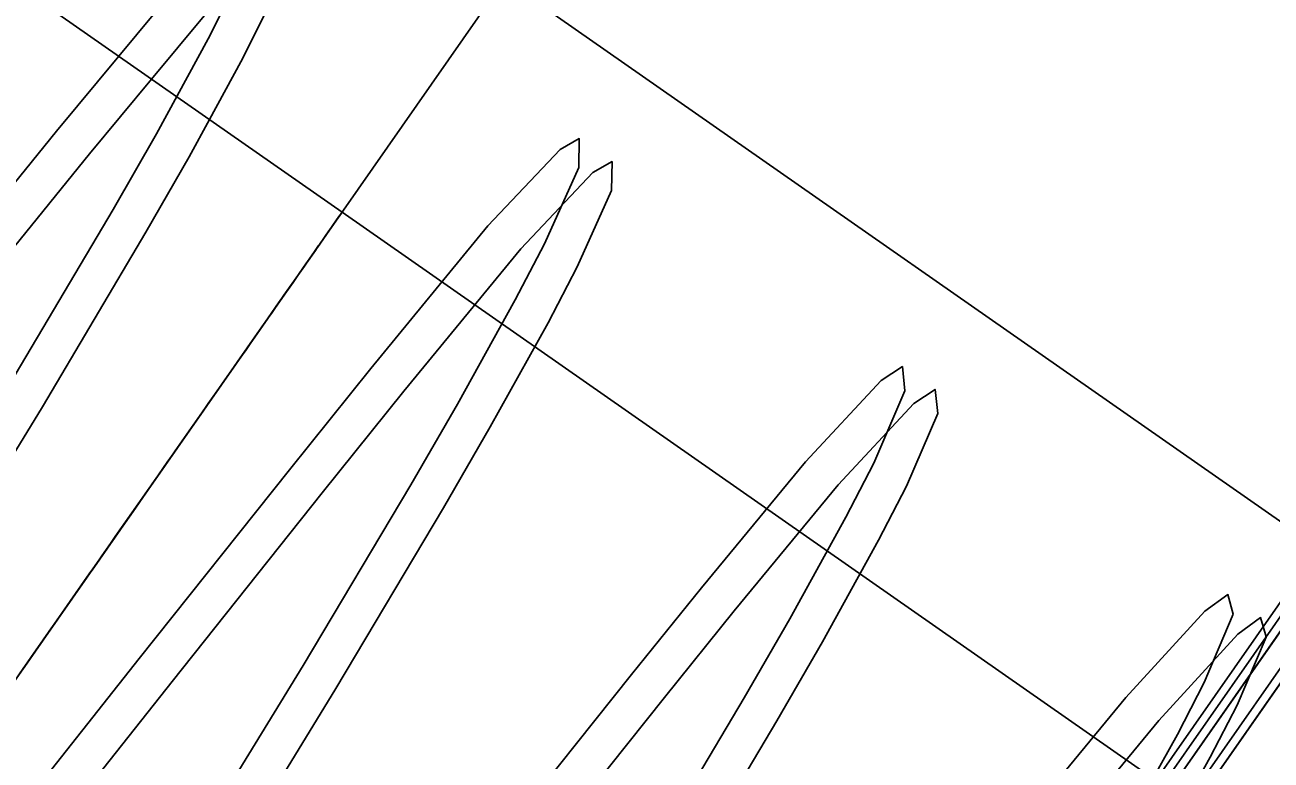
# Model space of a CAD drawing. Extents: x 1312564.2 to 1312581.5, y 1207298.4 to 1207352.6.
# Drawn here: x 1312566.97567 to 1312566.98588, y 1207332.55403 to 1207332.56006 of the extents above; entities that cross this region are included whole.
import ezdxf

# ---------------------------------------------------------------- set-up
doc = ezdxf.new("R2010")
doc.units = 0
for name, color, linetype in [('Level 22', 7, 'Continuous'), ('Level 62', 7, 'Continuous'), ('Level 8', 7, 'Continuous'), ('Level 9', 7, 'Continuous')]:
    doc.layers.add(name, color=color, linetype=linetype)

msp = doc.modelspace()

# ---------------------------------------------------------------- linework, layer by layer
at = {"layer": 'Level 22'}
for p, q in [((1312566.97827, 1207332.558524), (1312566.928455, 1207332.593324)), ((1312566.984937, 1207332.553867), (1312566.97827, 1207332.558524)), ((1312566.977744, 1207332.557772), (1312566.977854, 1207332.557929)), ((1312566.977483, 1207332.557397), (1312566.977522, 1207332.557453)), ((1312566.976902, 1207332.556566), (1312566.976838, 1207332.556475)), ((1312566.976541, 1207332.556049), (1312566.976734, 1207332.556325)), ((1312566.976302, 1207332.555708), (1312566.976541, 1207332.556049)), ((1312566.976262, 1207332.55565), (1312566.976302, 1207332.555708)), ((1312566.976302, 1207332.555708), (1312566.976262, 1207332.55565)), ((1312566.9762, 1207332.555561), (1312566.97623, 1207332.555604)), ((1312566.97623, 1207332.555604), (1312566.976262, 1207332.55565)), ((1312566.976198, 1207332.555559), (1312566.975974, 1207332.555238))]:
    msp.add_line(p, q, dxfattribs=at)
for points in [[(1312566.97827, 1207332.558524), (1312566.978246, 1207332.55849), (1312566.978228, 1207332.558465), (1312566.978219, 1207332.558452), (1312566.978209, 1207332.558437), (1312566.978186, 1207332.558404), (1312566.978176, 1207332.55839), (1312566.978132, 1207332.558327), (1312566.978074, 1207332.558244), (1312566.978053, 1207332.558214), (1312566.977965, 1207332.558088), (1312566.977912, 1207332.558013), (1312566.977893, 1207332.557986), (1312566.977868, 1207332.557948), (1312566.97775, 1207332.557781), (1312566.977604, 1207332.557571), (1312566.977574, 1207332.557528), (1312566.977522, 1207332.557454), (1312566.977481, 1207332.557396), (1312566.977348, 1207332.557204), (1312566.977203, 1207332.556997), (1312566.977136, 1207332.556901), (1312566.976979, 1207332.556676), (1312566.976902, 1207332.556566)], [(1312566.977854, 1207332.557929), (1312566.977879, 1207332.557964), (1312566.977912, 1207332.558012), (1312566.977965, 1207332.558088), (1312566.978051, 1207332.558211), (1312566.978069, 1207332.558237), (1312566.978081, 1207332.558254), (1312566.978115, 1207332.558303), (1312566.978176, 1207332.55839), (1312566.978199, 1207332.558423), (1312566.978209, 1207332.558438), (1312566.97822, 1207332.558453), (1312566.978246, 1207332.55849), (1312566.97827, 1207332.558524)], [(1312566.977522, 1207332.557453), (1312566.977553, 1207332.557498), (1312566.977593, 1207332.557555), (1312566.977744, 1207332.557772)], [(1312566.977174, 1207332.556955), (1312566.977273, 1207332.557098), (1312566.977323, 1207332.557169), (1312566.977424, 1207332.557314), (1312566.977483, 1207332.557397)], [(1312566.977121, 1207332.55688), (1312566.977146, 1207332.556915), (1312566.977174, 1207332.556955)], [(1312566.976734, 1207332.556325), (1312566.976815, 1207332.556441), (1312566.976903, 1207332.556568), (1312566.97698, 1207332.556678), (1312566.977121, 1207332.55688)], [(1312566.976838, 1207332.556475), (1312566.976766, 1207332.556372), (1312566.976557, 1207332.556072), (1312566.976323, 1207332.555738), (1312566.976302, 1207332.555708)], [(1312566.976262, 1207332.55565), (1312566.976228, 1207332.555602), (1312566.976198, 1207332.555559)], [(1312566.97565, 1207332.554773), (1312566.975926, 1207332.555169), (1312566.976089, 1207332.555402), (1312566.9762, 1207332.555561)], [(1312566.975974, 1207332.555238), (1312566.975879, 1207332.555102), (1312566.975745, 1207332.55491), (1312566.975626, 1207332.55474), (1312566.975585, 1207332.554681), (1312566.975445, 1207332.554481), (1312566.975392, 1207332.554405), (1312566.975264, 1207332.554221)]]:
    msp.add_lwpolyline(points, dxfattribs=at)
at = {"layer": 'Level 62'}
msp.add_line((1312566.985841, 1207332.555044), (1312566.985818, 1207332.555128), dxfattribs=at)
for points in [[(1312566.968962, 1207332.545219), (1312566.96826, 1207332.544408), (1312566.967999, 1207332.54415), (1312566.967774, 1207332.544023), (1312566.967796, 1207332.544271), (1312566.967909, 1207332.544546), (1312566.968205, 1207332.545144), (1312566.968483, 1207332.545656), (1312566.969198, 1207332.5469), (1312566.970181, 1207332.54853), (1312566.970887, 1207332.54967), (1312566.972284, 1207332.551882), (1312566.973712, 1207332.554139), (1312566.97446, 1207332.55534), (1312566.975547, 1207332.557117), (1312566.976393, 1207332.558547), (1312566.976748, 1207332.559167), (1312566.977172, 1207332.559944), (1312566.977374, 1207332.560345), (1312566.977579, 1207332.560851), (1312566.977533, 1207332.560974), (1312566.977383, 1207332.56087), (1312566.97687, 1207332.560322), (1312566.97644, 1207332.559803)], [(1312566.977183, 1207332.559284), (1312566.97744, 1207332.559756), (1312566.977643, 1207332.560157), (1312566.977848, 1207332.560663), (1312566.977802, 1207332.560786), (1312566.977651, 1207332.560682), (1312566.977139, 1207332.560134), (1312566.976708, 1207332.559615)], [(1312566.97644, 1207332.559803), (1312566.97593, 1207332.559189), (1312566.97527, 1207332.558374), (1312566.974049, 1207332.556849), (1312566.972779, 1207332.555251), (1312566.972103, 1207332.554398), (1312566.971073, 1207332.553096), (1312566.970394, 1207332.552238), (1312566.969109, 1207332.550615), (1312566.967983, 1207332.549198), (1312566.967344, 1207332.548399), (1312566.96635, 1207332.547171), (1312566.966282, 1207332.547091)], [(1312566.976708, 1207332.559615), (1312566.976199, 1207332.559001), (1312566.975539, 1207332.558186), (1312566.974318, 1207332.556662), (1312566.973048, 1207332.555063), (1312566.972372, 1207332.55421), (1312566.971342, 1207332.552908), (1312566.970663, 1207332.55205), (1312566.969378, 1207332.550427), (1312566.968252, 1207332.54901), (1312566.967612, 1207332.548211), (1312566.966619, 1207332.546983), (1312566.966536, 1207332.546887)], [(1312566.968712, 1207332.545394), (1312566.968752, 1207332.545468), (1312566.969467, 1207332.546712), (1312566.97045, 1207332.548342), (1312566.971156, 1207332.549482), (1312566.972553, 1207332.551694), (1312566.973981, 1207332.553951), (1312566.974729, 1207332.555152), (1312566.975816, 1207332.556929), (1312566.976662, 1207332.558359), (1312566.977017, 1207332.558979), (1312566.977183, 1207332.559284)], [(1312566.975068, 1207332.550176), (1312566.976322, 1207332.552165), (1312566.976979, 1207332.553221), (1312566.97795, 1207332.554808), (1312566.978833, 1207332.55629), (1312566.979215, 1207332.556952), (1312566.979689, 1207332.557806), (1312566.979928, 1207332.558265), (1312566.980209, 1207332.558891), (1312566.980213, 1207332.559127), (1312566.980057, 1207332.559038), (1312566.979465, 1207332.558413), (1312566.978507, 1207332.557244), (1312566.977839, 1207332.556412), (1312566.976608, 1207332.554866), (1312566.975333, 1207332.553254)], [(1312566.975337, 1207332.549988), (1312566.976591, 1207332.551977), (1312566.977248, 1207332.553034), (1312566.978219, 1207332.55462), (1312566.979102, 1207332.556102), (1312566.979484, 1207332.556764), (1312566.979958, 1207332.557618), (1312566.980197, 1207332.558077), (1312566.980478, 1207332.558703), (1312566.980482, 1207332.558939), (1312566.980326, 1207332.55885), (1312566.979734, 1207332.558225), (1312566.978776, 1207332.557056), (1312566.978108, 1207332.556224), (1312566.976877, 1207332.554678), (1312566.975602, 1207332.553066)], [(1312566.975005, 1207332.543947), (1312566.975934, 1207332.545463), (1312566.976576, 1207332.546492), (1312566.977825, 1207332.548464), (1312566.979078, 1207332.550453), (1312566.979733, 1207332.551506), (1312566.980695, 1207332.55308), (1312566.981564, 1207332.554543), (1312566.981938, 1207332.555192), (1312566.982397, 1207332.556024), (1312566.982626, 1207332.556468), (1312566.982882, 1207332.557061), (1312566.982861, 1207332.557259), (1312566.982687, 1207332.557145), (1312566.982066, 1207332.556478), (1312566.981215, 1207332.555445), (1312566.980642, 1207332.554735), (1312566.979601, 1207332.55343), (1312566.978374, 1207332.55188), (1312566.977712, 1207332.551041), (1312566.976689, 1207332.549744), (1312566.976007, 1207332.548877), (1312566.974696, 1207332.547213)], [(1312566.975274, 1207332.543759), (1312566.976203, 1207332.545275), (1312566.976845, 1207332.546304), (1312566.978094, 1207332.548276), (1312566.979347, 1207332.550265), (1312566.980001, 1207332.551318), (1312566.980964, 1207332.552892), (1312566.981833, 1207332.554355), (1312566.982207, 1207332.555004), (1312566.982666, 1207332.555837), (1312566.982894, 1207332.55628), (1312566.983151, 1207332.556873), (1312566.983129, 1207332.557071), (1312566.982956, 1207332.556957), (1312566.982335, 1207332.55629), (1312566.981484, 1207332.555257), (1312566.980911, 1207332.554547), (1312566.97987, 1207332.553242), (1312566.978643, 1207332.551693), (1312566.977981, 1207332.550853), (1312566.976958, 1207332.549556), (1312566.976276, 1207332.548689), (1312566.974965, 1207332.547025)], [(1312566.984789, 1207332.553655), (1312566.985115, 1207332.554244), (1312566.985335, 1207332.554671), (1312566.985573, 1207332.555229), (1312566.985528, 1207332.55539), (1312566.98534, 1207332.555253), (1312566.984693, 1207332.554547), (1312566.98368, 1207332.553318), (1312566.982986, 1207332.552457), (1312566.981725, 1207332.550875), (1312566.980432, 1207332.549242), (1312566.979751, 1207332.548379), (1312566.978721, 1207332.547073), (1312566.978048, 1207332.546219), (1312566.976786, 1207332.544621), (1312566.975695, 1207332.543247)], [(1312566.985818, 1207332.555128), (1312566.985797, 1207332.555202), (1312566.985609, 1207332.555065), (1312566.984962, 1207332.554359), (1312566.983949, 1207332.55313), (1312566.983255, 1207332.552269), (1312566.981994, 1207332.550687), (1312566.980701, 1207332.549054), (1312566.98002, 1207332.548191), (1312566.97899, 1207332.546885), (1312566.978317, 1207332.546032), (1312566.977055, 1207332.544433), (1312566.975964, 1207332.543059)], [(1312566.978016, 1207332.542041), (1312566.978953, 1207332.543575), (1312566.979597, 1207332.544612), (1312566.980846, 1207332.546592), (1312566.982101, 1207332.548573), (1312566.982754, 1207332.549618), (1312566.983711, 1207332.551174), (1312566.98457, 1207332.552613), (1312566.984937, 1207332.553248), (1312566.985384, 1207332.554057), (1312566.985604, 1207332.554483), (1312566.985841, 1207332.555041), (1312566.985841, 1207332.555044)]]:
    msp.add_lwpolyline(points, dxfattribs=at)
at = {"layer": 'Level 8'}
for p, q in [((1312566.961969, 1207332.535189), (1312566.985256, 1207332.568525)), ((1312566.991923, 1207332.563867), (1312566.968636, 1207332.530532))]:
    msp.add_line(p, q, dxfattribs=at)
for points in [[(1312566.979602, 1207332.560431), (1312566.979602, 1207332.560431), (1312566.986269, 1207332.555773)], [(1312566.975586, 1207332.554682), (1312566.97589, 1207332.555118), (1312566.975907, 1207332.555142), (1312566.976266, 1207332.555656), (1312566.976323, 1207332.555737), (1312566.976379, 1207332.555818), (1312566.976412, 1207332.555865), (1312566.976736, 1207332.556328), (1312566.976973, 1207332.556668), (1312566.977126, 1207332.556887), (1312566.97719, 1207332.556979), (1312566.977323, 1207332.557169), (1312566.977537, 1207332.557476), (1312566.977717, 1207332.557733), (1312566.977814, 1207332.557872), (1312566.977855, 1207332.55793), (1312566.977955, 1207332.558074), (1312566.978085, 1207332.55826), (1312566.978154, 1207332.558358), (1312566.978161, 1207332.558368), (1312566.978192, 1207332.558412), (1312566.978214, 1207332.558444), (1312566.978243, 1207332.558486), (1312566.97827, 1207332.558524), (1312566.978262, 1207332.558514), (1312566.978255, 1207332.558503), (1312566.978244, 1207332.558488), (1312566.978195, 1207332.558417), (1312566.978117, 1207332.558306), (1312566.978087, 1207332.558262), (1312566.978078, 1207332.55825), (1312566.978055, 1207332.558217), (1312566.977961, 1207332.558082), (1312566.977794, 1207332.557843), (1312566.977696, 1207332.557702), (1312566.977666, 1207332.55766), (1312566.977416, 1207332.557303), (1312566.977383, 1207332.557255), (1312566.977265, 1207332.557086), (1312566.977052, 1207332.556781), (1312566.977036, 1207332.556758), (1312566.976689, 1207332.556262), (1312566.976619, 1207332.556161), (1312566.97656, 1207332.556076), (1312566.97641, 1207332.555862), (1312566.976221, 1207332.555591), (1312566.976211, 1207332.555577), (1312566.975849, 1207332.555059), (1312566.975442, 1207332.554476)]]:
    msp.add_lwpolyline(points, dxfattribs=at)
at = {"layer": 'Level 9'}
msp.add_line((1312566.984992, 1207332.553828), (1312566.988716, 1207332.559159), dxfattribs=at)
for points in [[(1312566.992983, 1207332.564719), (1312566.992783, 1207332.564858), (1312566.992572, 1207332.564556), (1312566.991944, 1207332.563658), (1312566.990923, 1207332.562195), (1312566.989542, 1207332.560218), (1312566.987848, 1207332.557794), (1312566.985899, 1207332.555004), (1312566.98505, 1207332.553788)], [(1312566.99565, 1207332.562856), (1312566.992983, 1207332.564719), (1312566.992771, 1207332.564416), (1312566.992144, 1207332.563518), (1312566.991122, 1207332.562056), (1312566.989741, 1207332.560079), (1312566.988047, 1207332.557654), (1312566.986099, 1207332.554865), (1312566.983962, 1207332.551805), (1312566.981709, 1207332.54858)], [(1312566.988774, 1207332.559119), (1312566.988774, 1207332.559119), (1312566.988774, 1207332.559119), (1312566.988774, 1207332.559119), (1312566.988774, 1207332.559119), (1312566.988774, 1207332.559119), (1312566.988774, 1207332.559119), (1312566.988769, 1207332.559113), (1312566.988765, 1207332.559107), (1312566.988763, 1207332.559103), (1312566.988757, 1207332.559095), (1312566.988545, 1207332.558791), (1312566.987514, 1207332.557316), (1312566.986714, 1207332.556171), (1312566.985924, 1207332.55504), (1312566.98505, 1207332.553788)], [(1312566.980513, 1207332.546991), (1312566.980513, 1207332.546991), (1312566.988894, 1207332.558989)], [(1312566.988951, 1207332.558948), (1312566.988951, 1207332.558948), (1312566.988951, 1207332.558947), (1312566.988951, 1207332.558947), (1312566.988951, 1207332.558947), (1312566.988951, 1207332.558947), (1312566.988951, 1207332.558947), (1312566.988951, 1207332.558947), (1312566.988951, 1207332.558947), (1312566.988951, 1207332.558947), (1312566.988951, 1207332.558947), (1312566.988948, 1207332.558943), (1312566.988943, 1207332.558936), (1312566.988939, 1207332.55893), (1312566.988934, 1207332.558924), (1312566.988932, 1207332.558921), (1312566.988724, 1207332.558623), (1312566.987701, 1207332.557159), (1312566.986896, 1207332.556005), (1312566.986113, 1207332.554885), (1312566.985211, 1207332.553593)], [(1312566.981962, 1207332.548942), (1312566.982883, 1207332.550261), (1312566.983646, 1207332.551354), (1312566.984531, 1207332.55262), (1312566.985238, 1207332.553633), (1312566.986131, 1207332.554911), (1312566.986927, 1207332.55605), (1312566.987723, 1207332.55719)], [(1312566.977298, 1207332.542691), (1312566.978052, 1207332.54377), (1312566.978962, 1207332.545074), (1312566.979782, 1207332.546247), (1312566.980373, 1207332.547093), (1312566.980379, 1207332.547101), (1312566.980382, 1207332.547106), (1312566.980385, 1207332.547111), (1312566.980389, 1207332.547117), (1312566.980393, 1207332.547122), (1312566.980398, 1207332.547129), (1312566.9804, 1207332.547132), (1312566.980402, 1207332.547135), (1312566.980406, 1207332.54714), (1312566.98095, 1207332.547919), (1312566.981762, 1207332.549082), (1312566.982683, 1207332.5504), (1312566.983445, 1207332.551492), (1312566.984331, 1207332.552759), (1312566.985038, 1207332.553771), (1312566.985931, 1207332.55505)]]:
    msp.add_lwpolyline(points, dxfattribs=at)

doc.saveas('drawing.dxf')
